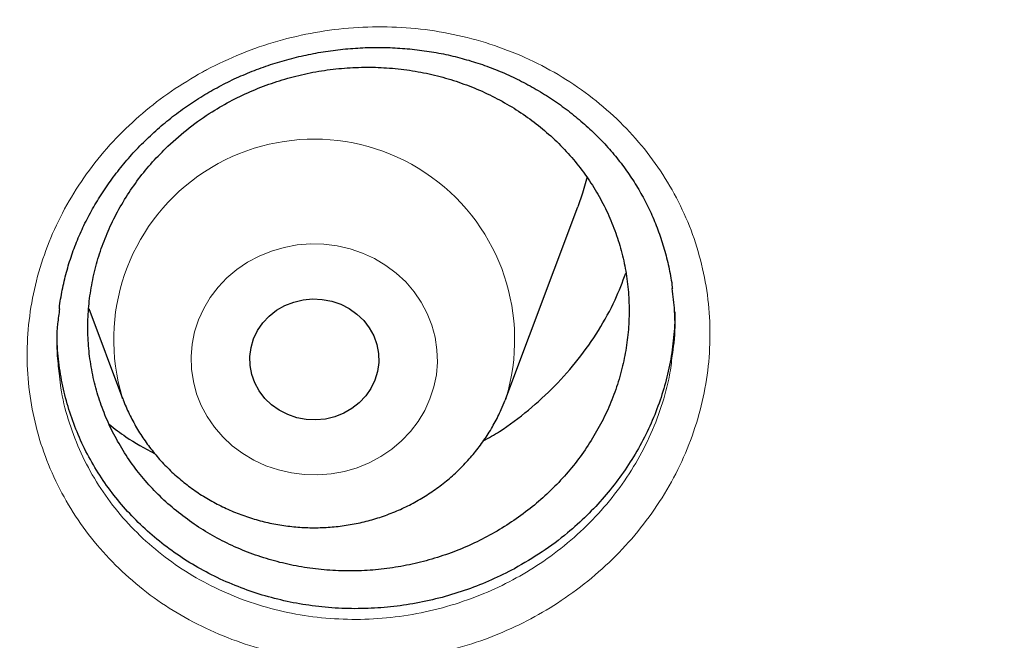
# Model space of a CAD drawing. Header units: millimetres. Extents: x 8 to 778, y 12 to 1829.
# Tile 261 of 335: x 397 to 403, y 1664 to 1668. Entities that reach past the tile are written whole.
import ezdxf

# ---------------------------------------------------------------- set-up
doc = ezdxf.new("R2010")
doc.units = ezdxf.units.MM

msp = doc.modelspace()

# ---------------------------------------------------------------- linework, layer by layer
at = {"color": 7, "linetype": 'Continuous', "lineweight": 30}
for p, q in [((400.0573, 1665.5523), (400.5043, 1666.7405)), ((397.4715, 1666.1094), (397.6811, 1665.5523)), ((397.6811, 1665.5523), (397.6786, 1665.559)), ((400.0569, 1665.5512), (400.0532, 1665.5414))]:
    msp.add_line(p, q, dxfattribs=at)
at = {"color": 7, "linetype": 'Continuous', "lineweight": 30, "flags": 128}
for points in [[(400.561, 1666.9251), (400.533, 1666.8236), (400.5043, 1666.7405)], [(399.2451, 1665.6654), (399.2205, 1665.6143), (399.1881, 1665.5671), (399.1485, 1665.5251), (399.1027, 1665.489), (399.0517, 1665.4598), (398.9966, 1665.438), (398.9387, 1665.4242), (398.8792, 1665.4186), (398.8195, 1665.4214), (398.7609, 1665.4325), (398.7047, 1665.4517), (398.6522, 1665.4785), (398.6045, 1665.5124), (398.5628, 1665.5525), (398.5279, 1665.598), (398.5006, 1665.648), (398.4816, 1665.7011), (398.4712, 1665.7564), (398.4697, 1665.8124), (398.4771, 1665.8681), (398.4933, 1665.9221), (398.5179, 1665.9732), (398.5504, 1666.0203), (398.5899, 1666.0624), (398.6357, 1666.0984), (398.6867, 1666.1277), (398.7418, 1666.1495), (398.7998, 1666.1633), (398.8592, 1666.1689), (398.919, 1666.1661), (398.9776, 1666.155), (399.0337, 1666.1358), (399.0862, 1666.109), (399.1339, 1666.0751), (399.1756, 1666.035), (399.2105, 1665.9894), (399.2378, 1665.9395), (399.2568, 1665.8863), (399.2672, 1665.8311), (399.2687, 1665.775), (399.2613, 1665.7194), (399.2451, 1665.6654)]]:
    msp.add_lwpolyline(points, dxfattribs=at)
at = {"color": 8, "linetype": 'Continuous', "lineweight": 0, "flags": 128}
msp.add_lwpolyline([(399.5868, 1665.5487), (399.5544, 1665.4773), (399.5139, 1665.4097), (399.4659, 1665.3465), (399.4108, 1665.2886), (399.3494, 1665.2367), (399.2824, 1665.1912), (399.2106, 1665.1528), (399.1347, 1665.122), (399.0557, 1665.099), (398.9746, 1665.0841), (398.8922, 1665.0776), (398.8095, 1665.0795), (398.7276, 1665.0897), (398.6473, 1665.1082), (398.5696, 1665.1347), (398.4954, 1665.169), (398.4256, 1665.2106), (398.361, 1665.259), (398.3023, 1665.3137), (398.2503, 1665.374), (398.2056, 1665.4392), (398.1686, 1665.5086), (398.1399, 1665.5814), (398.1197, 1665.6566), (398.1083, 1665.7334), (398.1058, 1665.811), (398.1123, 1665.8883), (398.1276, 1665.9645), (398.1516, 1666.0388), (398.1841, 1666.1101), (398.2246, 1666.1778), (398.2726, 1666.2409), (398.3276, 1666.2988), (398.389, 1666.3508), (398.456, 1666.3962), (398.5279, 1666.4346), (398.6037, 1666.4655), (398.6827, 1666.4885), (398.7639, 1666.5033), (398.8462, 1666.5099), (398.9289, 1666.508), (399.0109, 1666.4977), (399.0912, 1666.4793), (399.1689, 1666.4527), (399.2431, 1666.4185), (399.3129, 1666.3769), (399.3775, 1666.3285), (399.4361, 1666.2738), (399.4881, 1666.2135), (399.5328, 1666.1482), (399.5698, 1666.0788), (399.5985, 1666.0061), (399.6187, 1665.9309), (399.6302, 1665.854), (399.6326, 1665.7765), (399.6262, 1665.6991), (399.6108, 1665.6229), (399.5868, 1665.5487)], dxfattribs=at)
at = {"color": 8, "linetype": 'Continuous', "lineweight": 0}
msp.add_arc((398.8689, 1665.9167), 1.2429, 342.89729, 196.72582, dxfattribs=at)
for points, knots in [([(374.4372, 1706.3241), (373.9406, 1706.3182), (372.9475, 1706.3064), (371.4606, 1706.2107), (369.9795, 1706.0582), (368.5071, 1705.8436), (367.0548, 1705.5704), (365.6252, 1705.2401), (364.2206, 1704.8544), (362.8351, 1704.4122), (361.463, 1703.9113), (360.1073, 1703.3514), (358.7712, 1702.7324), (357.4655, 1702.0589), (356.1925, 1701.3322), (354.9622, 1700.5583), (353.7762, 1699.7398), (352.6359, 1698.8792), (351.5362, 1697.9733), (350.4729, 1697.0178), (349.4488, 1696.0138), (348.4669, 1694.9623), (347.5352, 1693.8712), (346.6556, 1692.7428), (345.8346, 1691.5861), (345.0727, 1690.4041), (344.3702, 1689.1996), (343.7238, 1687.9678), (343.1311, 1686.7033), (342.5945, 1685.408), (342.1162, 1684.084), (341.7005, 1682.7415), (341.3481, 1681.3831), (341.0614, 1680.0197), (340.8397, 1678.6541), (340.6819, 1677.2891), (340.5872, 1675.919), (340.5554, 1674.538), (340.5879, 1673.1486), (340.6862, 1671.7536), (340.8497, 1670.3641), (341.0782, 1668.9826), (341.3694, 1667.6201), (341.7215, 1666.2788), (342.1326, 1664.9611), (342.6039, 1663.6612), (343.1379, 1662.3739), (343.7346, 1661.102), (344.3944, 1659.8485), (345.1123, 1658.6234), (345.8868, 1657.4291), (346.7117, 1656.2749), (347.5841, 1655.1621), (348.5014, 1654.0923), (349.467, 1653.0606), (350.4854, 1652.0629), (351.5556, 1651.1021), (352.6764, 1650.1809), (353.8393, 1649.3068), (355.042, 1648.4816), (356.2749, 1647.7113), (357.5348, 1646.9965), (358.8186, 1646.3374), (360.1316, 1645.7309), (361.4794, 1645.1749), (362.86, 1644.6714), (364.2712, 1644.2228), (365.7022, 1643.8327), (367.15, 1643.5021), (368.6032, 1643.2331), (370.0587, 1643.0251), (371.5137, 1642.8771), (372.9741, 1642.7882), (374.4461, 1642.7584), (375.9269, 1642.7889), (377.4138, 1642.8811), (378.8949, 1643.0345), (380.3673, 1643.2488), (381.8197, 1643.5221), (383.2493, 1643.8525), (384.6538, 1644.2381), (386.0393, 1644.6803), (387.4114, 1645.1813), (388.7671, 1645.7412), (390.1032, 1646.3601), (391.409, 1647.0336), (392.6819, 1647.7603), (393.9122, 1648.5342), (395.0982, 1649.3527), (396.2386, 1650.2133), (397.3382, 1651.1193), (398.4016, 1652.0747), (399.4257, 1653.0787), (400.4076, 1654.1303), (401.3392, 1655.2213), (402.2189, 1656.3497), (403.0399, 1657.5064), (403.8017, 1658.6885), (404.5043, 1659.8929), (405.1507, 1661.1248), (405.7434, 1662.3892), (406.28, 1663.6845), (406.7582, 1665.0086), (407.1739, 1666.3511), (407.5263, 1667.7094), (407.813, 1669.0728), (408.0348, 1670.4384), (408.1925, 1671.8034), (408.2873, 1673.1736), (408.3191, 1674.5546), (408.2865, 1675.9439), (408.1883, 1677.3389), (408.0247, 1678.7284), (407.7963, 1680.1099), (407.505, 1681.4725), (407.1529, 1682.8137), (406.7418, 1684.1315), (406.2705, 1685.4313), (405.7366, 1686.7187), (405.1398, 1687.9906), (404.48, 1689.2441), (403.7622, 1690.4691), (402.9876, 1691.6634), (402.1627, 1692.8177), (401.2903, 1693.9304), (400.3731, 1695.0003), (399.4074, 1696.032), (398.389, 1697.0296), (397.3189, 1697.9904), (396.198, 1698.9116), (395.0351, 1699.7857), (393.8324, 1700.611), (392.5995, 1701.3812), (391.3396, 1702.096), (390.0558, 1702.7551), (388.7428, 1703.3616), (387.395, 1703.9176), (386.0144, 1704.4211), (384.6032, 1704.8698), (383.1723, 1705.2598), (381.7244, 1705.5904), (380.2712, 1705.8593), (378.8157, 1706.0676), (377.3607, 1706.2147), (375.9003, 1706.307), (374.9249, 1706.3184), (374.4372, 1706.3241)], [0, 0, 0, 0, 0.007, 0.014, 0.021, 0.028, 0.035, 0.041875, 0.04875, 0.055625, 0.0625, 0.0695, 0.0765, 0.0835, 0.0905, 0.0975, 0.104375, 0.11125, 0.118125, 0.125, 0.132, 0.139, 0.146, 0.153, 0.16, 0.166875, 0.17375, 0.180625, 0.1875, 0.1945, 0.2015, 0.2085, 0.2155, 0.2225, 0.229375, 0.23625, 0.243125, 0.25, 0.257, 0.264, 0.271, 0.278, 0.285, 0.291875, 0.29875, 0.305625, 0.3125, 0.3195, 0.3265, 0.3335, 0.3405, 0.3475, 0.354375, 0.36125, 0.368125, 0.375, 0.382, 0.389, 0.396, 0.403, 0.41, 0.416875, 0.42375, 0.430625, 0.4375, 0.4445, 0.4515, 0.4585, 0.4655, 0.4725, 0.479375, 0.48625, 0.493125, 0.5, 0.507, 0.514, 0.521, 0.528, 0.535, 0.541875, 0.54875, 0.555625, 0.5625, 0.5695, 0.5765, 0.5835, 0.5905, 0.5975, 0.604375, 0.61125, 0.618125, 0.625, 0.632, 0.639, 0.646, 0.653, 0.66, 0.666875, 0.67375, 0.680625, 0.6875, 0.6945, 0.7015, 0.7085, 0.7155, 0.7225, 0.729375, 0.73625, 0.743125, 0.75, 0.757, 0.764, 0.771, 0.778, 0.785, 0.791875, 0.79875, 0.805625, 0.8125, 0.8195, 0.8265, 0.8335, 0.8405, 0.8475, 0.854375, 0.86125, 0.868125, 0.875, 0.882, 0.889, 0.896, 0.903, 0.91, 0.916875, 0.92375, 0.930625, 0.9375, 0.9445, 0.9515, 0.9585, 0.9655, 0.9725, 0.979375, 0.98625, 0.993125, 1, 1, 1, 1]), ([(398.1768, 1667.5757), (398.1849, 1667.5801), (398.2625, 1667.6222), (398.4153, 1667.6929), (398.6412, 1667.7706), (398.8743, 1667.8249), (399.1117, 1667.8541), (399.3502, 1667.8586), (399.5869, 1667.8386), (399.8186, 1667.7932), (400.0426, 1667.7241), (400.2564, 1667.632), (400.4568, 1667.5172), (400.6416, 1667.3818), (400.8082, 1667.2278), (400.954, 1667.0566), (401.0778, 1666.871), (401.1783, 1666.673), (401.2534, 1666.4646), (401.3028, 1666.2488), (401.3258, 1666.0287), (401.3215, 1665.8071), (401.2908, 1665.5867), (401.2342, 1665.37), (401.1514, 1665.1598), (401.0442, 1664.9587), (400.9142, 1664.7692), (400.7622, 1664.5943), (400.591, 1664.4356), (400.4071, 1664.2983), (400.214, 1664.1833), (400.0094, 1664.0867), (399.789, 1664.009), (399.5554, 1663.9528), (399.3177, 1663.9212), (399.0789, 1663.9152), (398.8421, 1663.9337), (398.6095, 1663.9766), (398.3845, 1664.0444), (398.1695, 1664.1354), (397.9677, 1664.2484), (397.7821, 1664.3826), (397.6144, 1664.5355), (397.4666, 1664.7054), (397.3414, 1664.8907), (397.2395, 1665.0884), (397.1622, 1665.2961), (397.1115, 1665.5113), (397.087, 1665.731), (397.089, 1665.9527), (397.1183, 1666.1735), (397.1736, 1666.3906), (397.2544, 1666.6012), (397.3601, 1666.8026), (397.4885, 1666.9924), (397.6364, 1667.1664), (397.802, 1667.322), (397.9807, 1667.4606), (398.1115, 1667.5374), (398.1768, 1667.5757)], [0, 0, 0, 0, 0.0021, 0.019988, 0.037934, 0.055822, 0.073719, 0.091673, 0.109571, 0.127462, 0.14541, 0.163302, 0.181239, 0.199233, 0.217171, 0.235047, 0.252981, 0.270857, 0.288765, 0.306732, 0.32464, 0.342482, 0.36038, 0.378221, 0.396081, 0.413999, 0.431859, 0.449693, 0.467584, 0.485419, 0.501955, 0.518491, 0.536459, 0.554483, 0.572449, 0.59034, 0.608287, 0.626176, 0.644126, 0.662133, 0.680082, 0.697992, 0.715959, 0.733869, 0.751781, 0.769751, 0.787663, 0.805539, 0.823472, 0.841347, 0.859203, 0.877116, 0.894971, 0.912787, 0.930658, 0.948471, 0.965631, 0.982841, 1, 1, 1, 1]), ([(397.29, 1665.6904), (397.2924, 1665.6657), (397.3013, 1665.5748), (397.3412, 1665.4216), (397.4098, 1665.2339), (397.5024, 1665.0555), (397.6156, 1664.8884), (397.7494, 1664.7353), (397.9011, 1664.5976), (398.069, 1664.4768), (398.2516, 1664.3753), (398.446, 1664.2936), (398.6496, 1664.233), (398.86, 1664.1948), (399.0743, 1664.1788), (399.2903, 1664.1849), (399.5054, 1664.2141), (399.7168, 1664.2656), (399.9162, 1664.3364), (400.1013, 1664.4242), (400.276, 1664.5287), (400.4424, 1664.6533), (400.5974, 1664.7973), (400.735, 1664.9559), (400.8527, 1665.1275), (400.9499, 1665.3096), (401.024, 1665.5), (401.0712, 1665.6699), (401.0839, 1665.7765), (401.0887, 1665.8167)], [0, 0, 0, 0, 0.014439, 0.053076, 0.091793, 0.130634, 0.169351, 0.208066, 0.246905, 0.285621, 0.324419, 0.363341, 0.40214, 0.440818, 0.47962, 0.518302, 0.557134, 0.596094, 0.634932, 0.670662, 0.706393, 0.744943, 0.783616, 0.822166, 0.860768, 0.899494, 0.938096, 0.976661, 1, 1, 1, 1])]:
    msp.add_open_spline(points, degree=3, knots=knots, dxfattribs=at)
at = {"color": 7, "linetype": 'Continuous', "lineweight": 30}
for points, knots in [([(339.5859, 1677.2304), (339.5836, 1677.1956), (339.5788, 1677.125), (339.5727, 1677.0081), (339.5658, 1676.8831), (339.5579, 1676.7517), (339.5498, 1676.6108), (339.5418, 1676.4596), (339.5333, 1676.2809), (339.5247, 1676.0723), (339.5167, 1675.8315), (339.5093, 1675.5424), (339.5041, 1675.2007), (339.5031, 1674.802), (339.5077, 1674.3744), (339.5201, 1673.8864), (339.5431, 1673.3443), (339.579, 1672.7586), (339.6264, 1672.1709), (339.6848, 1671.5855), (339.7541, 1671.0025), (339.8481, 1670.3217), (339.9742, 1669.545), (340.1409, 1668.6748), (340.2932, 1667.9859), (340.4166, 1667.4752), (340.5016, 1667.1398), (340.5889, 1666.8105), (340.676, 1666.4958), (340.7599, 1666.2041), (340.8388, 1665.939), (340.912, 1665.7002), (340.979, 1665.4876), (341.0391, 1665.3011), (341.0919, 1665.1405), (341.1369, 1665.0057), (341.172, 1664.9019), (341.1993, 1664.8221), (341.2229, 1664.7536), (341.2492, 1664.678), (341.2804, 1664.5887), (341.3172, 1664.4849), (341.3634, 1664.3556), (341.4205, 1664.1986), (341.4898, 1664.0114), (341.5689, 1663.8022), (341.6582, 1663.571), (341.7583, 1663.3182), (341.8678, 1663.049), (341.9836, 1662.7717), (342.1454, 1662.3945), (342.3553, 1661.9244), (342.6181, 1661.3658), (342.9175, 1660.76), (343.2562, 1660.1111), (343.6371, 1659.4234), (344.0288, 1658.7547), (344.4699, 1658.041), (344.9682, 1657.2809), (345.5301, 1656.4771), (346.1168, 1655.6887), (346.6534, 1655.0106), (347.1343, 1654.4323), (347.5564, 1653.9439), (348.0014, 1653.4489), (348.4702, 1652.9482), (348.929, 1652.4781), (349.3743, 1652.0389), (349.8027, 1651.631), (350.2479, 1651.222), (350.7095, 1650.813), (351.1239, 1650.4591), (351.4782, 1650.1656), (351.7603, 1649.9371), (352.0239, 1649.728), (352.2685, 1649.5376), (352.4936, 1649.3654), (352.7057, 1649.2059), (352.9027, 1649.0599), (353.0824, 1648.9287), (353.2185, 1648.8305), (353.314, 1648.7622), (353.3725, 1648.7206), (353.4223, 1648.6853), (353.4786, 1648.6455), (353.5541, 1648.5924), (353.6543, 1648.5224), (353.7768, 1648.4375), (353.9218, 1648.338), (354.0897, 1648.2241), (354.3688, 1648.0373), (354.7571, 1647.7838), (355.2531, 1647.4715), (355.763, 1647.1622), (356.2865, 1646.8566), (356.8238, 1646.5553), (357.4084, 1646.2406), (358.0429, 1645.9146), (358.729, 1645.5803), (359.4281, 1645.2582), (360.1693, 1644.9357), (360.9463, 1644.6188), (361.7577, 1644.3108), (362.565, 1644.0262), (363.3673, 1643.7645), (364.1592, 1643.5261), (364.9399, 1643.3099), (365.7097, 1643.1147), (366.4766, 1642.9376), (367.3205, 1642.7614), (368.2456, 1642.5916), (369.2527, 1642.4351), (370.2642, 1642.3062), (371.2793, 1642.205), (372.297, 1642.1318), (373.3165, 1642.0866), (374.3371, 1642.0696), (375.3577, 1642.081), (376.3775, 1642.1207), (377.3957, 1642.1885), (378.4113, 1642.2842), (379.4242, 1642.4077), (380.435, 1642.5592), (381.4378, 1642.7379), (382.4326, 1642.9434), (383.4187, 1643.1753), (384.4017, 1643.4353), (385.3104, 1643.7027), (386.1468, 1643.9718), (386.9158, 1644.2383), (387.6902, 1644.5265), (388.4766, 1644.8402), (389.2742, 1645.1807), (390.0821, 1645.5493), (390.8944, 1645.9448), (391.7101, 1646.368), (392.3714, 1646.7332), (392.8743, 1647.0234), (393.2126, 1647.2238), (393.5299, 1647.4164), (393.8253, 1647.5998), (394.0978, 1647.7726), (394.3478, 1647.9343), (394.5761, 1648.0845), (394.7845, 1648.2239), (394.9683, 1648.3487), (395.129, 1648.4591), (395.267, 1648.555), (395.3863, 1648.6387), (395.4817, 1648.7062), (395.5637, 1648.7645), (395.645, 1648.8227), (395.7417, 1648.8924), (395.8558, 1648.9752), (395.9872, 1649.0715), (396.1361, 1649.1817), (396.2989, 1649.3036), (396.4713, 1649.4345), (396.6494, 1649.5714), (396.8317, 1649.7134), (397.089, 1649.9168), (397.425, 1650.1884), (397.842, 1650.5361), (398.2741, 1650.9087), (398.7203, 1651.3069), (399.1794, 1651.7319), (399.6023, 1652.1386), (399.9872, 1652.5214), (400.327, 1652.8694), (400.6577, 1653.2181), (400.9727, 1653.5598), (401.2708, 1653.8923), (401.5683, 1654.2328), (401.8633, 1654.5798), (402.1539, 1654.9317), (402.4242, 1655.268), (402.6763, 1655.5898), (402.9107, 1655.8966), (403.1277, 1656.1875), (403.3265, 1656.4598), (403.5136, 1656.7214), (403.6997, 1656.987), (403.8947, 1657.2714), (404.1024, 1657.5814), (404.3217, 1657.9173), (404.5517, 1658.2795), (404.7916, 1658.6688), (405.0401, 1659.0857), (405.2766, 1659.4965), (405.4997, 1659.8975), (405.7086, 1660.2851), (405.9178, 1660.6866), (406.1211, 1661.0908), (406.3199, 1661.5004), (406.5101, 1661.9069), (406.6909, 1662.3085), (406.8561, 1662.6889), (407.0064, 1663.0477), (407.1429, 1663.3845), (407.2662, 1663.699), (407.3771, 1663.9908), (407.4624, 1664.2217), (407.5245, 1664.3933), (407.5651, 1664.507), (407.5988, 1664.6025), (407.6257, 1664.6794), (407.6471, 1664.7409), (407.6684, 1664.8027), (407.6945, 1664.8788), (407.7289, 1664.9801), (407.7707, 1665.1049), (407.8278, 1665.2777), (407.8986, 1665.497), (407.9811, 1665.7602), (408.0661, 1666.0401), (408.1529, 1666.3361), (408.2448, 1666.6615), (408.341, 1667.0175), (408.4408, 1667.4059), (408.5402, 1667.8148), (408.6384, 1668.2443), (408.7345, 1668.6947), (408.8278, 1669.1659), (408.9168, 1669.6563), (409.0116, 1670.231), (409.1047, 1670.8759), (409.1896, 1671.5786), (409.2564, 1672.2588), (409.3066, 1672.9162), (409.3416, 1673.5504), (409.3629, 1674.161), (409.3708, 1674.6768), (409.3708, 1675.1023), (409.367, 1675.4428), (409.3597, 1675.7696), (409.3498, 1676.078), (409.3384, 1676.361), (409.3263, 1676.6159), (409.3139, 1676.8434), (409.3017, 1677.045), (409.2927, 1677.1717), (409.2885, 1677.2304)], [0, 0, 0, 0, 0.000951, 0.00193, 0.003036, 0.004253, 0.00557, 0.006974, 0.008466, 0.010552, 0.012788, 0.015174, 0.018604, 0.022304, 0.026272, 0.03051, 0.035893, 0.041374, 0.046842, 0.052297, 0.05774, 0.063171, 0.071403, 0.079606, 0.08778, 0.090983, 0.094182, 0.097376, 0.100428, 0.103231, 0.105785, 0.10809, 0.110147, 0.111955, 0.113514, 0.114824, 0.115886, 0.116546, 0.117156, 0.117891, 0.118757, 0.119771, 0.120935, 0.122551, 0.124388, 0.126447, 0.128728, 0.13123, 0.133951, 0.136743, 0.139515, 0.145262, 0.150923, 0.1565, 0.163835, 0.171017, 0.178053, 0.185051, 0.193962, 0.202877, 0.211797, 0.220722, 0.226386, 0.232222, 0.238234, 0.244421, 0.250785, 0.255992, 0.261311, 0.266742, 0.272285, 0.27791, 0.281398, 0.284647, 0.287656, 0.290428, 0.29296, 0.295254, 0.297539, 0.299525, 0.301212, 0.302031, 0.302668, 0.303134, 0.303663, 0.304513, 0.305603, 0.306932, 0.308499, 0.310306, 0.312352, 0.317473, 0.322688, 0.327986, 0.333366, 0.338829, 0.344373, 0.351014, 0.357768, 0.364616, 0.371408, 0.379162, 0.386804, 0.394332, 0.401748, 0.409052, 0.416116, 0.423071, 0.429942, 0.436807, 0.445722, 0.454637, 0.463552, 0.472466, 0.481381, 0.490295, 0.49921, 0.508124, 0.517039, 0.525953, 0.534868, 0.543782, 0.552714, 0.561687, 0.570523, 0.5794, 0.588318, 0.597277, 0.604345, 0.611477, 0.618749, 0.626162, 0.633856, 0.641697, 0.649684, 0.657818, 0.6661, 0.66977, 0.673275, 0.676573, 0.679664, 0.682548, 0.68518, 0.687613, 0.689846, 0.691879, 0.693552, 0.69506, 0.696371, 0.697452, 0.698185, 0.699064, 0.700127, 0.701375, 0.702837, 0.704492, 0.706336, 0.708286, 0.710294, 0.712359, 0.714483, 0.719094, 0.723957, 0.729073, 0.73444, 0.74006, 0.745932, 0.750271, 0.754723, 0.75908, 0.763275, 0.767308, 0.77118, 0.775537, 0.779669, 0.783578, 0.787262, 0.79079, 0.794084, 0.797145, 0.799974, 0.80285, 0.805987, 0.809384, 0.813035, 0.816945, 0.821115, 0.825545, 0.830235, 0.834102, 0.838129, 0.842317, 0.846532, 0.850561, 0.854837, 0.85888, 0.862688, 0.866263, 0.869604, 0.872711, 0.875584, 0.878223, 0.879511, 0.880626, 0.881559, 0.88231, 0.882879, 0.883358, 0.884118, 0.885104, 0.886317, 0.887757, 0.890141, 0.892693, 0.895393, 0.898242, 0.901239, 0.90476, 0.908466, 0.912358, 0.916434, 0.920696, 0.925143, 0.929775, 0.934543, 0.941328, 0.94789, 0.954228, 0.960343, 0.966236, 0.971905, 0.977351, 0.980594, 0.983753, 0.986827, 0.989704, 0.992312, 0.994612, 0.996657, 0.99845, 1, 1, 1, 1]), ([(342.1365, 1671.2491), (342.1458, 1671.1696), (342.1732, 1670.9328), (342.2274, 1670.5397), (342.2985, 1670.0699), (342.3778, 1669.6011), (342.4647, 1669.1336), (342.5594, 1668.6675), (342.6618, 1668.2027), (342.7719, 1667.7395), (342.8897, 1667.278), (343.0151, 1666.8182), (343.1482, 1666.3604), (343.2887, 1665.9045), (343.4369, 1665.4507), (343.5925, 1664.9992), (343.7556, 1664.55), (343.9261, 1664.1032), (344.104, 1663.659), (344.2893, 1663.2174), (344.4818, 1662.7785), (344.6816, 1662.3426), (344.8886, 1661.9096), (345.1028, 1661.4796), (345.3241, 1661.0529), (345.5524, 1660.6294), (345.7877, 1660.2093), (346.0299, 1659.7927), (346.279, 1659.3797), (346.5349, 1658.9704), (346.7976, 1658.5649), (347.067, 1658.1632), (347.343, 1657.7656), (347.6255, 1657.372), (347.9146, 1656.9825), (348.21, 1656.5974), (348.5119, 1656.2166), (348.8199, 1655.8402), (349.1342, 1655.4684), (349.4547, 1655.1013), (349.7811, 1654.7388), (350.1136, 1654.3812), (350.4519, 1654.0285), (350.796, 1653.6807), (351.1459, 1653.338), (351.5014, 1653.0005), (351.8624, 1652.6682), (352.229, 1652.3412), (352.6008, 1652.0196), (352.978, 1651.7034), (353.3604, 1651.3929), (353.7479, 1651.0879), (354.1404, 1650.7886), (354.5378, 1650.4951), (354.94, 1650.2074), (355.3469, 1649.9257), (355.7585, 1649.6499), (356.1746, 1649.3802), (356.5951, 1649.1165), (357.0199, 1648.8591), (357.449, 1648.6078), (357.8821, 1648.3629), (358.3193, 1648.1243), (358.7604, 1647.8922), (359.2052, 1647.6665), (359.6538, 1647.4473), (360.1059, 1647.2347), (360.5615, 1647.0288), (361.0205, 1646.8295), (361.4827, 1646.6369), (361.948, 1646.4511), (362.4164, 1646.2722), (362.8877, 1646.1), (363.3618, 1645.9348), (363.8385, 1645.7766), (364.3178, 1645.6253), (364.7996, 1645.481), (365.2837, 1645.3438), (365.77, 1645.2137), (366.2585, 1645.0907), (366.7489, 1644.9748), (367.2411, 1644.8661), (367.7352, 1644.7647), (368.2308, 1644.6704), (368.7279, 1644.5834), (369.2264, 1644.5037), (369.7262, 1644.4312), (370.2271, 1644.3661), (370.7291, 1644.3082), (371.2319, 1644.2578), (371.7355, 1644.2146), (372.2398, 1644.1789), (372.7446, 1644.1505), (373.2498, 1644.1294), (373.7553, 1644.1158), (374.261, 1644.1095), (374.7667, 1644.1106), (375.2723, 1644.1191), (375.7777, 1644.135), (376.2828, 1644.1583), (376.7875, 1644.1889), (377.2915, 1644.2269), (377.7949, 1644.2723), (378.2975, 1644.325), (378.7992, 1644.385), (379.2998, 1644.4524), (379.7992, 1644.527), (380.2973, 1644.609), (380.794, 1644.6982), (381.2891, 1644.7946), (381.7826, 1644.8983), (382.2744, 1645.0092), (382.7642, 1645.1272), (383.252, 1645.2524), (383.7377, 1645.3847), (384.2211, 1645.524), (384.7021, 1645.6704), (385.1807, 1645.8238), (385.6567, 1645.9842), (386.1299, 1646.1515), (386.6003, 1646.3257), (387.0678, 1646.5067), (387.5322, 1646.6946), (387.9935, 1646.8892), (388.4514, 1647.0905), (388.906, 1647.2985), (389.3571, 1647.5131), (389.8045, 1647.7342), (390.2482, 1647.9619), (390.6882, 1648.196), (391.1241, 1648.4365), (391.5561, 1648.6834), (391.9838, 1648.9365), (392.4074, 1649.1959), (392.8266, 1649.4614), (393.2413, 1649.733), (393.6515, 1650.0106), (394.057, 1650.2941), (394.4578, 1650.5836), (394.8537, 1650.8789), (395.2447, 1651.1799), (395.6307, 1651.4866), (396.0115, 1651.7989), (396.3871, 1652.1167), (396.7573, 1652.4399), (397.1222, 1652.7685), (397.4816, 1653.1025), (397.8354, 1653.4416), (398.1835, 1653.7858), (398.5259, 1654.1351), (398.8625, 1654.4894), (399.1931, 1654.8485), (399.5178, 1655.2124), (399.8364, 1655.581), (400.1488, 1655.9542), (400.455, 1656.3319), (400.7549, 1656.714), (401.0484, 1657.1005), (401.3355, 1657.4912), (401.6161, 1657.8861), (401.8901, 1658.285), (402.1574, 1658.6878), (402.4181, 1659.0946), (402.6719, 1659.505), (402.919, 1659.9191), (403.1591, 1660.3368), (403.3923, 1660.758), (403.6185, 1661.1824), (403.8376, 1661.6102), (404.0496, 1662.0411), (404.2544, 1662.475), (404.452, 1662.9119), (404.6423, 1663.3516), (404.8253, 1663.794), (405.001, 1664.239), (405.1693, 1664.6866), (405.3301, 1665.1365), (405.4835, 1665.5887), (405.6293, 1666.0432), (405.7676, 1666.4997), (405.8983, 1666.9581), (406.0214, 1667.4184), (406.1368, 1667.8805), (406.2446, 1668.3442), (406.3447, 1668.8094), (406.437, 1669.276), (406.5216, 1669.7439), (406.5986, 1670.2129), (406.6671, 1670.6831), (406.7138, 1671.031), (406.7352, 1671.2223), (406.739, 1671.2563)], [0, 0, 0, 0, 0.002693, 0.008018, 0.013343, 0.018669, 0.023994, 0.029319, 0.034645, 0.03997, 0.045296, 0.050621, 0.055946, 0.061272, 0.066597, 0.071923, 0.077249, 0.082574, 0.0879, 0.093226, 0.098551, 0.103877, 0.109203, 0.114529, 0.119855, 0.125181, 0.130507, 0.135833, 0.141159, 0.146485, 0.151812, 0.157138, 0.162464, 0.167791, 0.173117, 0.178444, 0.18377, 0.189097, 0.194423, 0.19975, 0.205077, 0.210404, 0.215731, 0.221057, 0.226384, 0.231711, 0.237038, 0.242365, 0.247693, 0.25302, 0.258347, 0.263674, 0.269002, 0.274329, 0.279656, 0.284984, 0.290311, 0.295639, 0.300966, 0.306294, 0.311621, 0.316949, 0.322277, 0.327604, 0.332932, 0.33826, 0.343588, 0.348916, 0.354243, 0.359571, 0.364899, 0.370227, 0.375555, 0.380883, 0.386211, 0.391539, 0.396867, 0.402195, 0.407523, 0.412851, 0.418179, 0.423508, 0.428836, 0.434164, 0.439492, 0.44482, 0.450148, 0.455477, 0.460805, 0.466133, 0.471461, 0.47679, 0.482118, 0.487446, 0.492774, 0.498103, 0.503431, 0.508759, 0.514087, 0.519416, 0.524744, 0.530072, 0.5354, 0.540729, 0.546057, 0.551385, 0.556713, 0.562041, 0.56737, 0.572698, 0.578026, 0.583354, 0.588682, 0.594011, 0.599339, 0.604667, 0.609995, 0.615323, 0.620651, 0.625979, 0.631307, 0.636635, 0.641963, 0.647291, 0.652619, 0.657947, 0.663275, 0.668603, 0.673931, 0.679258, 0.684586, 0.689914, 0.695242, 0.700569, 0.705897, 0.711225, 0.716552, 0.72188, 0.727207, 0.732535, 0.737862, 0.74319, 0.748517, 0.753844, 0.759171, 0.764499, 0.769826, 0.775153, 0.78048, 0.785807, 0.791134, 0.796461, 0.801788, 0.807115, 0.812442, 0.817768, 0.823095, 0.828422, 0.833748, 0.839075, 0.844401, 0.849728, 0.855054, 0.86038, 0.865707, 0.871033, 0.876359, 0.881685, 0.887011, 0.892337, 0.897663, 0.902989, 0.908315, 0.913641, 0.918967, 0.924293, 0.929618, 0.934944, 0.94027, 0.945595, 0.950921, 0.956246, 0.961572, 0.966897, 0.972223, 0.977548, 0.982873, 0.988199, 0.993524, 0.998849, 1, 1, 1, 1]), ([(398.2793, 1667.4857), (398.2971, 1667.495), (398.3503, 1667.5226), (398.4416, 1667.5641), (398.5541, 1667.6077), (398.67, 1667.645), (398.7886, 1667.6757), (398.9094, 1667.6996), (399.0317, 1667.7166), (399.1548, 1667.7265), (399.2781, 1667.7293), (399.4006, 1667.7248), (399.5218, 1667.7131), (399.6408, 1667.6944), (399.7571, 1667.6688), (399.8703, 1667.6363), (399.9809, 1667.5969), (400.0892, 1667.5508), (400.1949, 1667.4977), (400.2974, 1667.4381), (400.3959, 1667.3722), (400.4898, 1667.3005), (400.5783, 1667.2233), (400.6608, 1667.1413), (400.7368, 1667.055), (400.8058, 1666.965), (400.8675, 1666.8718), (400.922, 1666.7753), (400.9697, 1666.6751), (401.0105, 1666.5713), (401.0446, 1666.4641), (401.0705, 1666.354), (401.0855, 1666.2759), (401.0895, 1666.2343), (401.0899, 1666.2304)], [0, 0, 0, 0, 0.0161502, 0.0481323, 0.0802752, 0.1126517, 0.1452356, 0.1779874, 0.210857, 0.243786, 0.2766995, 0.3095257, 0.3422068, 0.3746945, 0.4069485, 0.4388676, 0.4708566, 0.5032489, 0.535988, 0.5690037, 0.6022129, 0.6355236, 0.6688302, 0.7020172, 0.7350007, 0.7677104, 0.8000938, 0.8322049, 0.8645117, 0.8971885, 0.9301365, 0.9633001, 0.9966142, 1, 1, 1, 1]), ([(397.9612, 1667.1154), (397.9291, 1667.0834), (397.8647, 1667.019), (397.7784, 1666.9129), (397.7002, 1666.7999), (397.6327, 1666.6813), (397.5763, 1666.559), (397.5311, 1666.4336), (397.4969, 1666.3042), (397.4746, 1666.1731), (397.4643, 1666.0416), (397.4657, 1665.9108), (397.4791, 1665.7795), (397.5045, 1665.6505), (397.5414, 1665.5246), (397.5893, 1665.403), (397.6488, 1665.2847), (397.7189, 1665.1721), (397.7989, 1665.066), (397.8879, 1664.9673), (397.9868, 1664.8752), (398.0939, 1664.7917), (398.208, 1664.7174), (398.3282, 1664.6528), (398.4554, 1664.5973), (398.5872, 1664.5525), (398.7223, 1664.5184), (398.86, 1664.4951), (399.0015, 1664.4826), (399.1438, 1664.4814), (399.2852, 1664.4913), (399.425, 1664.5121), (399.5643, 1664.544), (399.7002, 1664.5867), (399.8316, 1664.6396), (399.9576, 1664.702), (400.0792, 1664.7748), (400.1937, 1664.8565), (400.3003, 1664.9463), (400.3983, 1665.0434), (400.4883, 1665.1486), (400.5685, 1665.2601), (400.6383, 1665.3767), (400.6972, 1665.4973), (400.7457, 1665.6232), (400.7826, 1665.7518), (400.8077, 1665.882), (400.821, 1666.0127), (400.8226, 1666.1451), (400.812, 1666.2764), (400.7897, 1666.4055), (400.7559, 1666.5316), (400.7103, 1666.6555), (400.6536, 1666.7747), (400.5863, 1666.8883), (400.5092, 1666.9955), (400.4216, 1667.0971), (400.3249, 1667.1909), (400.2202, 1667.2761), (400.1085, 1667.3524), (399.9887, 1667.4202), (399.863, 1667.4779), (399.7326, 1667.5252), (399.5988, 1667.5619), (399.4602, 1667.5882), (399.3199, 1667.6032), (399.1789, 1667.6072), (399.038, 1667.6002), (398.8962, 1667.582), (398.7564, 1667.5526), (398.6201, 1667.5127), (398.4882, 1667.4627), (398.3595, 1667.4021), (398.2264, 1667.3256), (398.0908, 1667.2319), (398.0046, 1667.1544), (397.9612, 1667.1154)], [0, 0, 0, 0, 0.013175, 0.026442, 0.039997, 0.053651, 0.066874, 0.080189, 0.093648, 0.107303, 0.120524, 0.133838, 0.147296, 0.160949, 0.174174, 0.187492, 0.200952, 0.214609, 0.227841, 0.241166, 0.254634, 0.268298, 0.281538, 0.29487, 0.308346, 0.322018, 0.335215, 0.348503, 0.36208, 0.375758, 0.389002, 0.402339, 0.41582, 0.429498, 0.442737, 0.456069, 0.469545, 0.483217, 0.496449, 0.509773, 0.523241, 0.536906, 0.550131, 0.563448, 0.576909, 0.590566, 0.603787, 0.617101, 0.630558, 0.644212, 0.657435, 0.670751, 0.68421, 0.697865, 0.711095, 0.724417, 0.737883, 0.751544, 0.764782, 0.778112, 0.791585, 0.805255, 0.818499, 0.831835, 0.845315, 0.858991, 0.872188, 0.885477, 0.899055, 0.912733, 0.925974, 0.939308, 0.952786, 0.966461, 0.983137, 1, 1, 1, 1]), ([(397.2884, 1666.1049), (397.2886, 1666.1072), (397.2922, 1666.1471), (397.3063, 1666.2238), (397.3313, 1666.334), (397.3646, 1666.4418), (397.4052, 1666.5474), (397.4531, 1666.6511), (397.5084, 1666.7528), (397.5709, 1666.8521), (397.6402, 1666.9483), (397.7161, 1667.0408), (397.7981, 1667.129), (397.8857, 1667.2124), (397.9784, 1667.2905), (398.0757, 1667.3626), (398.1757, 1667.4284), (398.2452, 1667.4669), (398.2793, 1667.4857)], [0, 0, 0, 0, 0.0040481, 0.0711143, 0.1374758, 0.2030955, 0.2683928, 0.3342124, 0.4005413, 0.467298, 0.5343787, 0.6016626, 0.6690194, 0.7362732, 0.8032998, 0.8699939, 0.9362748, 1, 1, 1, 1]), ([(399.9173, 1665.2884), (399.9509, 1665.3074), (400.0496, 1665.3634), (400.1992, 1665.4771), (400.3635, 1665.6269), (400.5092, 1665.7929), (400.6345, 1665.972), (400.7338, 1666.1509), (400.7801, 1666.2728), (400.8011, 1666.3281)], [0, 0, 0, 0, 0.081112, 0.238545, 0.396081, 0.554119, 0.711656, 0.869272, 1, 1, 1, 1]), ([(401.0887, 1665.8167), (401.0927, 1665.843), (401.1069, 1665.9355), (401.1085, 1666.0759), (401.0948, 1666.1877), (401.0891, 1666.2337)], [0, 0, 0, 0, 0.189762, 0.666526, 1, 1, 1, 1]), ([(397.2903, 1666.1078), (397.2857, 1666.0769), (397.2714, 1665.9796), (397.2708, 1665.8391), (397.2847, 1665.7318), (397.29, 1665.6904)], [0, 0, 0, 0, 0.2225025, 0.6996418, 1, 1, 1, 1]), ([(401.104, 1666.0881), (401.1043, 1666.0788), (401.1063, 1666.0195), (401.0969, 1665.9089), (401.0748, 1665.7592), (401.038, 1665.6117), (400.9889, 1665.468), (400.9264, 1665.3267), (400.8516, 1665.1909), (400.7651, 1665.0615), (400.6682, 1664.9396), (400.5598, 1664.8241), (400.4319, 1664.709), (400.2832, 1664.5963), (400.168, 1664.5298), (400.1101, 1664.4963)], [0, 0, 0, 0, 0.014548, 0.093563, 0.173876, 0.251604, 0.330016, 0.408986, 0.489256, 0.5669, 0.645228, 0.724111, 0.804288, 0.90161, 1, 1, 1, 1]), ([(400.1101, 1664.4963), (400.063, 1664.4723), (399.9684, 1664.424), (399.8182, 1664.3651), (399.6621, 1664.3165), (399.5029, 1664.2806), (399.3427, 1664.2575), (399.1817, 1664.247), (399.0188, 1664.2492), (398.8575, 1664.2641), (398.6994, 1664.2915), (398.5457, 1664.3311), (398.395, 1664.3832), (398.2504, 1664.447), (398.1131, 1664.5219), (397.984, 1664.6068), (397.8622, 1664.7029), (397.7501, 1664.8082), (397.6485, 1664.922), (397.5581, 1665.0431), (397.4785, 1665.1727), (397.4114, 1665.308), (397.3572, 1665.448), (397.316, 1665.5913), (397.2885, 1665.7393), (397.2745, 1665.8668), (397.2753, 1665.9449), (397.2755, 1665.9721)], [0, 0, 0, 0, 0.040069, 0.080421, 0.121647, 0.163173, 0.203244, 0.243601, 0.28484, 0.326377, 0.366549, 0.40708, 0.447901, 0.48939, 0.529495, 0.569953, 0.610699, 0.652109, 0.692293, 0.73276, 0.773664, 0.815165, 0.855283, 0.895756, 0.936518, 0.977949, 1, 1, 1, 1]), ([(397.679, 1665.5595), (397.6808, 1665.5543), (397.6926, 1665.5187), (397.7218, 1665.455), (397.7666, 1665.3695), (397.819, 1665.2879), (397.8777, 1665.2104), (397.9426, 1665.1376), (398.0134, 1665.0699), (398.0894, 1665.0078), (398.1704, 1664.9516), (398.2559, 1664.9017), (398.3452, 1664.8584), (398.4378, 1664.822), (398.5333, 1664.7927), (398.6309, 1664.7708), (398.73, 1664.7564), (398.8302, 1664.7496), (398.9306, 1664.7505), (399.0307, 1664.759), (399.1299, 1664.7752), (399.2274, 1664.7988), (399.3227, 1664.8299), (399.4152, 1664.8682), (399.5042, 1664.9135), (399.5892, 1664.9654), (399.6697, 1665.0237), (399.745, 1665.0879), (399.8148, 1665.1577), (399.8786, 1665.2326), (399.9359, 1665.312), (399.9864, 1665.3956), (400.0251, 1665.4723), (400.0451, 1665.5216), (400.053, 1665.5409)], [0, 0, 0, 0, 0.005464, 0.037458, 0.069486, 0.101554, 0.133671, 0.165841, 0.198068, 0.230355, 0.262701, 0.295106, 0.327566, 0.360079, 0.39264, 0.425243, 0.457884, 0.490555, 0.52325, 0.555963, 0.588683, 0.621404, 0.654119, 0.686818, 0.719494, 0.752139, 0.784745, 0.817305, 0.849813, 0.882263, 0.914652, 0.946977, 0.979238, 1, 1, 1, 1]), ([(397.5973, 1665.3916), (397.6313, 1665.3649), (397.7189, 1665.2962), (397.8186, 1665.2428), (397.8796, 1665.2102)], [0, 0, 0, 0, 0.388025, 1, 1, 1, 1])]:
    msp.add_open_spline(points, degree=3, knots=knots, dxfattribs=at)

doc.saveas('drawing.dxf')
